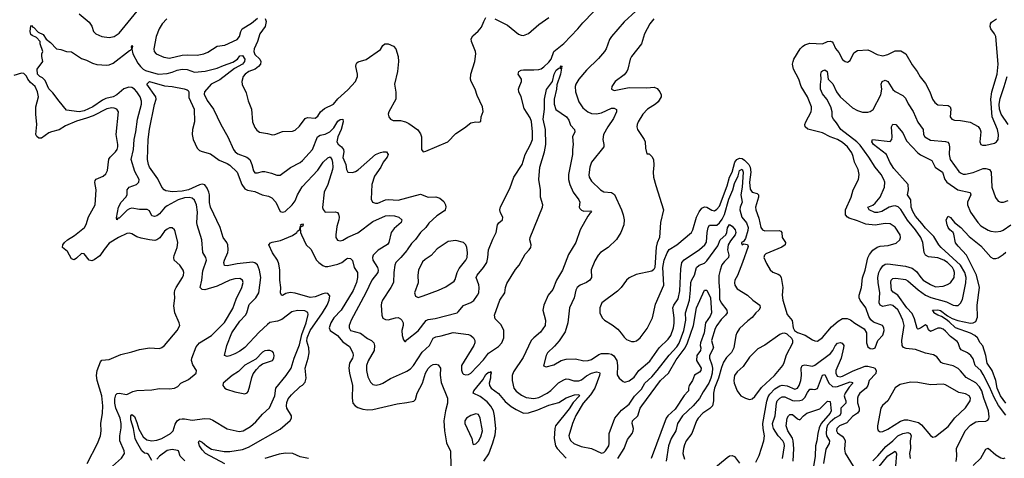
# Model space of a CAD drawing. Header units: inches. Extents: x 1245430 to 1420861, y 606325 to 671315.
# Tile 259 of 319: x 1376917 to 1384758, y 653592 to 657083. Entities that reach past the tile are written whole.
import ezdxf

# ---------------------------------------------------------------- set-up
doc = ezdxf.new("R2010")
doc.units = ezdxf.units.IN
doc.header["$MEASUREMENT"] = 0
doc.layers.add('B3675', color=7, linetype='Continuous')
doc.layers.add('B3685', color=7, linetype='Continuous')

msp = doc.modelspace()

# ---------------------------------------------------------------- linework, layer by layer
at = {"layer": 'B3675', "color": 5}
for points, elevation in [([(1377390.2, 657130.2), (1377470, 657063.7), (1377490, 657030.5), (1377504.9, 656990), (1377523.7, 656970), (1377570, 656949.3), (1377630, 656940.2), (1377670, 656949.3), (1377710, 656975.3), (1377852.3, 657150)], 880), ([(1377656.2, 653530), (1377727.9, 653592), (1377750.9, 653630), (1377749.8, 653650), (1377714.6, 653730), (1377713.2, 653770), (1377724.6, 653835.4), (1377725.5, 653870), (1377716.9, 653910), (1377682.5, 653990), (1377675.1, 654030), (1377675.4, 654064.6), (1377683.1, 654096.9), (1377692.6, 654107.4), (1377710, 654110.2), (1377770, 654100.8), (1377817.3, 654122.7), (1377850, 654132.3), (1377970, 654136.9), (1378030, 654146.9), (1378110, 654145.2), (1378149.8, 654150.2), (1378176.1, 654163.9), (1378199.5, 654190), (1378261.6, 654218.4), (1378321.2, 654270), (1378326, 654290), (1378296.1, 654336.1), (1378284.3, 654370), (1378287.9, 654390), (1378321.2, 654478.8), (1378350, 654510.8), (1378445.5, 654570), (1378548.1, 654671.9), (1378614.6, 654785.4), (1378642, 654858), (1378687.2, 654950), (1378696, 654990), (1378691.9, 655010), (1378670, 655022.8), (1378630, 655021), (1378590, 655008.5), (1378490, 654962.9), (1378392, 654932), (1378370, 654934.3), (1378354.3, 654950), (1378368.6, 655010), (1378374.9, 655085.1), (1378404.5, 655170), (1378399.7, 655190), (1378375.3, 655230), (1378366.6, 655330), (1378330.7, 655450), (1378327.3, 655470), (1378333.4, 655550), (1378325.4, 655610), (1378310, 655647.1), (1378290, 655662), (1378266.5, 655666.5), (1378230, 655664.9), (1378178.6, 655650), (1378090, 655601.8), (1378070, 655585), (1378030, 655538), (1378010, 655523), (1377990, 655515.3), (1377970, 655521.3), (1377950, 655562.4), (1377932.9, 655572.9), (1377870, 655572.5), (1377810, 655583.2), (1377790, 655578.1), (1377773.1, 655566.9), (1377710, 655503.9), (1377698, 655502), (1377689.7, 655489.7), (1377686.5, 655506.5), (1377703.2, 655590), (1377725, 655630), (1377761.8, 655670), (1377773.6, 655690), (1377773.7, 655730), (1377787.8, 655750), (1377846.6, 655770), (1377866.6, 655790), (1377868.3, 655810), (1377834.1, 655874.1), (1377803.8, 655970), (1377824.4, 656050), (1377828.5, 656130), (1377842.3, 656190), (1377854.9, 656290), (1377886.5, 656410), (1377886.4, 656433.6), (1377875.2, 656470), (1377850, 656509.8), (1377830, 656530.6), (1377810, 656542.6), (1377786.1, 656546.1), (1377747.1, 656532.9), (1377690, 656483.8), (1377660.3, 656470), (1377604.1, 656455.9), (1377576.2, 656443.8), (1377498, 656390), (1377430, 656357.2), (1377390, 656349), (1377290, 656363.1), (1377230, 656434), (1377181.5, 656501.5), (1377150, 656532.4), (1377120, 656600), (1377099.5, 656619.5), (1377077, 656630), (1377059.3, 656650), (1377057.2, 656690), (1377102, 656750), (1377094, 656790), (1377094, 656810), (1377102, 656830), (1377079.6, 656890), (1377079.5, 656910), (1377050, 656942), (1377016.6, 656956.6), (1377006.2, 656966.2), (1377001, 656990), (1377006.3, 657033.7), (1377010, 657036), (1377022.3, 657022.3), (1377030, 657020.4), (1377065.1, 656985.1), (1377104.1, 656964.1), (1377127.5, 656927.5), (1377161.2, 656901.2), (1377210, 656850.6), (1377245.2, 656845.2), (1377290, 656830.8), (1377330, 656827.3), (1377410, 656774.4), (1377450, 656761.6), (1377497.1, 656737.1), (1377530, 656725.7), (1377610, 656720.7), (1377630, 656723.5), (1377662, 656738), (1377790, 656838.8), (1377799.3, 656840.7), (1377809.1, 656850.9), (1377806.3, 656866.3), (1377810, 656878), (1377814.8, 656870), (1377810.4, 656849.6), (1377817.6, 656810), (1377857.5, 656737.5), (1377877.8, 656710), (1377900.2, 656690), (1377919.8, 656679.8), (1378020.7, 656650), (1378090, 656654.1), (1378130, 656664.5), (1378170, 656681.6), (1378210, 656689.7), (1378250, 656686.1), (1378310, 656666.2), (1378392.9, 656672.9), (1378490, 656697.4), (1378540.3, 656719.7), (1378615.3, 656744.7), (1378651.4, 656768.6), (1378670, 656794.8), (1378690, 656798.2), (1378709.5, 656770), (1378707.9, 656750), (1378691.7, 656730), (1378626.7, 656693.3), (1378510, 656605.1), (1378441.7, 656570), (1378389.1, 656510), (1378386, 656490), (1378410, 656440.7), (1378460.3, 656370), (1378517.4, 656250), (1378574.9, 656150), (1378619, 656050), (1378631.8, 656031.8), (1378654.2, 656014.2), (1378726, 655990), (1378749, 655969), (1378766.7, 655930), (1378779, 655879), (1378790, 655864.9), (1378810, 655864), (1378850, 655873.8), (1378870, 655874), (1378921.3, 655861.3), (1378964.4, 655844.4), (1378990, 655846.7), (1379072.5, 655907.5), (1379150, 655946.7), (1379170, 655961.5), (1379247.8, 656050), (1379289.5, 656150.5), (1379310, 656163), (1379350, 656170.7), (1379385.4, 656190), (1379417.6, 656222.4), (1379450, 656275), (1379470, 656289.1), (1379490.2, 656290.2), (1379493.9, 656270), (1379476.2, 656210), (1379449.2, 656150), (1379442.6, 656110), (1379451.9, 656091.9), (1379478.8, 656070), (1379494.7, 656050), (1379496.9, 656030), (1379490, 655986.8), (1379513.1, 655930), (1379519.5, 655890), (1379528.9, 655868.9), (1379566.9, 655866.9), (1379590, 655875.2), (1379611.6, 655888.4), (1379751.6, 656010), (1379790, 656027.2), (1379812.1, 656032.1), (1379838, 656030), (1379850.7, 656010), (1379844, 655990), (1379811.5, 655948.5), (1379794, 655910), (1379743.6, 655836.4), (1379721.8, 655770), (1379714.9, 655654.9), (1379726.7, 655630), (1379750, 655621.5), (1379770, 655623.6), (1379830, 655649.3), (1379850, 655653), (1379930, 655647.8), (1380000, 655665.8)], 860), ([(1378088.6, 657090), (1378052.1, 657050), (1378028.4, 657010), (1378004, 656950), (1377983.9, 656850), (1377986.9, 656830), (1378003.1, 656810), (1378064.4, 656784.4), (1378110, 656777.4), (1378210, 656801.6), (1378250, 656803.9), (1378330, 656799.5), (1378384.5, 656810), (1378416.2, 656823.8), (1378490, 656871.4), (1378550, 656880.2), (1378650, 656926.7), (1378668.3, 656950), (1378678.4, 656990), (1378689.7, 657010), (1378763.4, 657056.6), (1378810, 657096.1)], 880), ([(1378872.8, 657092.8), (1378879.3, 657070), (1378871.8, 657030), (1378828.3, 656970), (1378810.6, 656910), (1378785.4, 656850), (1378782.2, 656830), (1378790, 656806), (1378828.9, 656770), (1378836.5, 656750), (1378833.4, 656730), (1378819.1, 656710), (1378791.4, 656690), (1378741.1, 656670), (1378712.8, 656650), (1378697.8, 656630), (1378686.5, 656590), (1378688.3, 656568.3), (1378719.6, 656499.7), (1378736.6, 656436.6), (1378762.4, 656370), (1378770.3, 656270), (1378790, 656224), (1378804.4, 656204.4), (1378827.8, 656187.8), (1378890, 656178.4), (1378930, 656166), (1378950, 656168.7), (1379010, 656192.8), (1379090, 656195.3), (1379110, 656202.8), (1379144.3, 656235.7), (1379190, 656295.3), (1379210, 656304.7), (1379270, 656300.3), (1379290, 656314), (1379313.7, 656350), (1379343, 656377), (1379415.4, 656410), (1379450, 656453.4), (1379530, 656525.2), (1379590.6, 656590), (1379606.3, 656630), (1379607.3, 656650), (1379594.2, 656710), (1379595.8, 656730), (1379601.4, 656738.6), (1379613.1, 656746.9), (1379674.8, 656765.2), (1379790, 656846.7), (1379810, 656877.3), (1379825.2, 656890), (1379850, 656890.3), (1379892.6, 656872.6), (1379912.3, 656852.3), (1379930.2, 656790), (1379934.7, 656750), (1379926.7, 656670), (1379902.4, 656570), (1379912.6, 656507.4), (1379911.5, 656450), (1379857.3, 656350), (1379850.7, 656330), (1379856.3, 656310), (1379870, 656290.8), (1379890, 656281.6), (1379950, 656280.4), (1379990, 656270.4), (1380000, 656265.5)], 880), ([(1377452.9, 653550), (1377537.7, 653710), (1377560.6, 653770), (1377565.9, 653810), (1377563.7, 653870), (1377577.2, 653950), (1377578.1, 654010), (1377570.4, 654090), (1377534.9, 654210), (1377529.1, 654250), (1377534.6, 654290), (1377560.4, 654359.6), (1377570, 654372.4), (1377630, 654377), (1377722.2, 654417.8), (1377810, 654438), (1377870, 654458.4), (1377950, 654470.4), (1378030, 654466), (1378050, 654473.4), (1378070, 654490.4), (1378171.9, 654608.1), (1378192.3, 654650), (1378187.6, 654670), (1378151.2, 654750), (1378144.9, 654804.9), (1378152.4, 654867.6), (1378150.7, 654910), (1378152.5, 654930), (1378162.5, 654950), (1378214.4, 655030), (1378222.4, 655050), (1378223.5, 655070), (1378217.7, 655090), (1378192.4, 655130), (1378147.8, 655170), (1378143.5, 655190), (1378146.3, 655206.3), (1378172.2, 655270), (1378175.1, 655310), (1378155.8, 655395.8), (1378149.4, 655410), (1378130, 655427), (1378110, 655426), (1378090, 655416.3), (1378070, 655399.6), (1378033.4, 655346.6), (1378010.2, 655329.8), (1377993.6, 655326.4), (1377950, 655329.8), (1377883.9, 655343.9), (1377850, 655355.1), (1377810, 655378.7), (1377790, 655383.5), (1377770, 655381), (1377703.8, 655350), (1377630, 655303), (1377590, 655255.1), (1377556.1, 655203.9), (1377510, 655172), (1377490, 655164.4), (1377470, 655169.7), (1377430, 655218.4), (1377410, 655222.4), (1377370, 655183.5), (1377350, 655171.3), (1377330, 655179.6), (1377298.8, 655238.8), (1377258.4, 655270), (1377259.7, 655290), (1377274.3, 655310), (1377297.4, 655330), (1377353.6, 655366.4), (1377434, 655430), (1377447.2, 655452.8), (1377465.8, 655514.2), (1377516.9, 655610), (1377525.8, 655730), (1377514, 655786), (1377518, 655802), (1377527.1, 655812.8), (1377581.5, 655838.5), (1377603.7, 655856.3), (1377616.5, 655883.5), (1377627.3, 655972.7), (1377638, 655990), (1377679.4, 656030), (1377692.8, 656050), (1377698.7, 656070), (1377699.1, 656090), (1377684.3, 656170), (1377704.4, 656350), (1377691.6, 656370), (1377670, 656378.4), (1377650, 656381), (1377610, 656374.6), (1377501.5, 656318.5), (1377450, 656297.9), (1377370, 656275.8), (1377282, 656238), (1377230, 656207.2), (1377170, 656191.1), (1377150, 656182.2), (1377090, 656141.1), (1377070, 656138.7), (1377053.1, 656153.1), (1377045.1, 656170), (1377054.5, 656250), (1377045.8, 656330), (1377046, 656390), (1377066.8, 656470), (1377059.5, 656510), (1377040.9, 656550), (1377003.3, 656583.3), (1376981.6, 656610), (1376970, 656634), (1376950, 656655.4), (1376930, 656656.1), (1376870, 656638.5)], 880), ([(1377970, 653575.1), (1377941.3, 653621.3), (1377930, 653630.5), (1377910, 653633), (1377890, 653650.7), (1377846.3, 653726.3), (1377837.6, 653750), (1377824.1, 653830), (1377803.1, 653896.9), (1377802.2, 653930), (1377810, 653940.3), (1377830, 653923.6), (1377850, 653877), (1377864.4, 653824.4), (1377901.4, 653761.4), (1377930, 653739.6), (1377970, 653730.1), (1378010, 653736.3), (1378049.8, 653750), (1378118.8, 653790), (1378138.9, 653810), (1378155.7, 653864.3), (1378169.8, 653890.2), (1378190, 653902.6), (1378210, 653906.9), (1378230, 653907.2), (1378290, 653895.4), (1378390, 653908), (1378430, 653905.8), (1378456, 653896), (1378570, 653827.6), (1378665.1, 653805.1), (1378696.9, 653810), (1378755.2, 653844.8), (1378796.9, 653883.1), (1378850, 653942.4), (1378906.9, 653993.1), (1378948.7, 654090), (1378956, 654150), (1379037.7, 654250), (1379078.1, 654310), (1379103.8, 654390), (1379145.5, 654494.5), (1379162.4, 654577.6), (1379197.3, 654670), (1379215.1, 654735.1), (1379212.6, 654752.6), (1379186.5, 654766.5), (1379130, 654769.2), (1379083.3, 654756.7), (1379003.6, 654696.4), (1378970, 654684), (1378910, 654671.7), (1378890, 654657.9), (1378823, 654597), (1378710, 654473.8), (1378670, 654445.3), (1378630, 654422.4), (1378590, 654406.6), (1378570, 654402.9), (1378549, 654410), (1378567.6, 654490), (1378605.4, 654590), (1378670, 654682.9), (1378714.4, 654730), (1378725, 654750), (1378745.2, 654814.8), (1378797, 654870), (1378820.2, 654910), (1378836.8, 655030), (1378827.7, 655090), (1378810, 655130.9), (1378790, 655147.3), (1378771.8, 655151.8), (1378650, 655140.9), (1378570, 655124.5), (1378547.4, 655127.4), (1378543.5, 655150), (1378548.3, 655168.3), (1378575, 655230), (1378577.8, 655250), (1378573.5, 655290), (1378566, 655310), (1378536.2, 655350), (1378512.5, 655430), (1378436.1, 655590), (1378428.5, 655628.5), (1378427.7, 655690), (1378423.1, 655710), (1378410, 655740.9), (1378390, 655769.8), (1378370, 655774.1), (1378350, 655768.9), (1378260.7, 655730), (1378210, 655718.7), (1378132.9, 655712.9), (1378081.6, 655721.6), (1378066.6, 655730), (1378050, 655749.3), (1378017.5, 655817.5), (1377951.3, 655910), (1377941.9, 655930), (1377935.4, 655970), (1377939.9, 656130), (1377950, 656212.7), (1377990, 656407.3), (1378004, 656450), (1378001.1, 656470), (1377930, 656570.5), (1377950, 656590.1), (1378070, 656555.5), (1378132, 656550), (1378227.2, 656532.8), (1378250, 656525.7), (1378258.2, 656518.2), (1378262.8, 656510), (1378264.7, 656464.7), (1378305.9, 656370), (1378307.7, 656270), (1378291.9, 656208.1), (1378289.4, 656170), (1378297.5, 656130), (1378330, 656060.8), (1378350, 656043), (1378370, 656034.2), (1378436.1, 656016.1), (1378505.1, 655965.1), (1378570, 655939.3), (1378590, 655925.3), (1378649.4, 655870), (1378685.3, 655770), (1378710, 655735.7), (1378730, 655725.2), (1378790, 655716), (1378847.8, 655690), (1378897.3, 655677.3), (1378924.2, 655664.2), (1378956.8, 655630), (1378990, 655557), (1379010, 655550.3), (1379030, 655557.4), (1379087.1, 655610), (1379110, 655642.4), (1379129.8, 655690), (1379166.8, 655753.2), (1379290, 655885), (1379332.9, 655950), (1379370, 655983.8), (1379390, 655991.8), (1379402.1, 655970), (1379407.2, 655947.2), (1379411.5, 655910), (1379408.8, 655890), (1379370.1, 655769.9), (1379341, 655710), (1379328.8, 655588.8), (1379332.5, 655572.5), (1379350, 655550.4), (1379430, 655553.4), (1379447.7, 655547.7), (1379455.8, 655535.8), (1379460.3, 655510), (1379458.3, 655490), (1379442.7, 655437.3), (1379433.5, 655370), (1379433.8, 655350), (1379447, 655327), (1379470, 655323.2), (1379490, 655327.3), (1379530, 655351.1), (1379610, 655385.4), (1379730, 655476.6), (1379830, 655520.8), (1379865.4, 655525.4), (1379901.4, 655521.4), (1379936.3, 655510), (1379959.3, 655490), (1379954.6, 655470), (1379899.6, 655420.4), (1379875.8, 655390), (1379856.9, 655310), (1379845.4, 655294.6), (1379770.5, 655249.5), (1379731.8, 655210), (1379725.9, 655190), (1379729.4, 655170), (1379767.5, 655110), (1379772.7, 655090), (1379767.9, 655070), (1379720.2, 655010), (1379673.6, 654910), (1379555.4, 654690), (1379541.1, 654650), (1379539.6, 654630), (1379550.2, 654610.2), (1379630, 654588), (1379686.2, 654546.2), (1379718, 654530), (1379736.5, 654510), (1379741.5, 654490), (1379739.1, 654450), (1379691.2, 654368.8), (1379679.8, 654330), (1379678.5, 654290), (1379690, 654239.1), (1379710, 654198.4), (1379730, 654179.5), (1379754.4, 654174.4), (1379790, 654181.2), (1379810, 654190.2), (1379870, 654226.7), (1379990, 654280.1), (1380000, 654286.2)], 840), ([(1378550, 653548.3), (1378396.4, 653630), (1378370, 653658.5), (1378350, 653689.7), (1378340.8, 653719.2), (1378346, 653730), (1378349.8, 653730.2), (1378370, 653720.3), (1378407.2, 653687.2), (1378444.7, 653664.7), (1378545, 653645), (1378590, 653644.7), (1378690, 653660.5), (1378739.9, 653680.1), (1378990, 653823.5), (1379070, 653893.7), (1379082.5, 653910), (1379081.9, 653930), (1379045.4, 653990), (1379041, 654010), (1379043.6, 654036.4), (1379055.8, 654064.2), (1379082.3, 654097.7), (1379150, 654162.2), (1379170, 654175), (1379190, 654198), (1379197.5, 654230), (1379191.3, 654310), (1379214.2, 654390), (1379220.8, 654430), (1379219.3, 654470), (1379204.2, 654524.2), (1379205, 654550), (1379230.7, 654610), (1379329.3, 654750), (1379365.9, 654810), (1379382.1, 654850), (1379385.9, 654885.9), (1379370, 654904.7), (1379350, 654905.6), (1379330, 654902.2), (1379270, 654878.3), (1379230, 654872.6), (1379110, 654907.2), (1379070, 654912.5), (1379037.3, 654902.7), (1379010, 654887), (1379002, 654890), (1378994.5, 654910), (1378996.9, 654950), (1378987.7, 655010), (1378989.1, 655090), (1378979.9, 655139.9), (1378969, 655170), (1378930, 655227.1), (1378901.7, 655290), (1378914.2, 655305.8), (1378927.7, 655312.3), (1378993.6, 655326.4), (1379090, 655365.3), (1379124.5, 655390), (1379130, 655401), (1379146.6, 655413.4), (1379150, 655434), (1379156.4, 655443.6), (1379153.2, 655450), (1379170, 655459.3), (1379174.4, 655450), (1379170, 655436), (1379162, 655438), (1379151, 655429), (1379152.4, 655390), (1379160.3, 655370), (1379199.5, 655290), (1379236.1, 655256.1), (1379281.8, 655170), (1379298.5, 655150), (1379330, 655126.2), (1379350, 655118.6), (1379370, 655118.4), (1379450, 655135.9), (1379481.1, 655150), (1379520, 655180), (1379530, 655184.5), (1379550, 655183.2), (1379567.2, 655167.2), (1379581.6, 655110), (1379607.8, 655070), (1379607.5, 655030), (1379599.2, 654990), (1379573, 654927), (1379477.1, 654770), (1379418.1, 654710), (1379395.5, 654670), (1379382.3, 654630), (1379388.5, 654608.5), (1379446.9, 654570), (1379490, 654520.1), (1379542.5, 654482.5), (1379568.8, 654430), (1379573.2, 654410), (1379567.1, 654390), (1379542.6, 654350), (1379536.8, 654310), (1379542, 654270), (1379566.3, 654170), (1379563.8, 654070), (1379570.2, 654030), (1379588.3, 654008.3), (1379610, 653996.5), (1379650, 653983.2), (1379690, 653976.3), (1379730, 653980.6), (1379924.2, 654024.2), (1380000, 654036.6)], 820), ([(1380000, 655246.9), (1379953.4, 655190), (1379913.2, 655150), (1379905.1, 655130), (1379897.1, 655070), (1379893.8, 654990), (1379873.8, 654950), (1379806.7, 654850), (1379798.8, 654830), (1379795.5, 654810), (1379801.3, 654730), (1379810, 654706), (1379830, 654695.5), (1379850, 654694.7), (1379910, 654711), (1379930, 654712), (1379950, 654702.6), (1379960.9, 654690), (1379970.2, 654670), (1379971.5, 654650), (1379960.8, 654610), (1379962.3, 654570), (1379973.7, 654533.7), (1379982.8, 654522.8), (1379990, 654521), (1380000, 654533.6)], 860), ([(1378232.5, 653572.5), (1378195.6, 653610), (1378181.6, 653650), (1378174.6, 653654.6), (1378130, 653660.6), (1378090, 653654.2), (1378031, 653610), (1378010, 653583.7)], 840), ([(1379217.2, 653590), (1379150, 653602.4), (1379090.8, 653630.8), (1379032.6, 653632.6), (1378983.7, 653623.7), (1378870, 653590.6)], 820)]:
    msp.add_lwpolyline(points, dxfattribs=dict(at, elevation=elevation))
at = {"layer": 'B3675', "color": 5, "elevation": 860}
msp.add_lwpolyline([(1378890, 654449.5), (1378870, 654447.3), (1378850, 654436.9), (1378798.3, 654381.7), (1378710, 654332.5), (1378658.3, 654281.7), (1378608.9, 654250), (1378538, 654190), (1378533.4, 654170), (1378550.7, 654150), (1378563.2, 654143.2), (1378630, 654119.6), (1378710, 654104.9), (1378727.6, 654112.4), (1378735.2, 654124.8), (1378750.6, 654169.4), (1378764.9, 654235.1), (1378777.1, 654262.8), (1378802.3, 654297.7), (1378830, 654328.7), (1378850, 654343.7), (1378930, 654371), (1378940.9, 654390), (1378943.7, 654410), (1378939.3, 654430), (1378930, 654441.2), (1378910, 654449.3)], close=True, dxfattribs=at)
at = {"layer": 'B3685', "color": 5}
for points, elevation in [([(1380000, 654533.6), (1380002.8, 654537.2), (1380090, 654605.8), (1380152.6, 654687.4), (1380170, 654696.9), (1380225.5, 654705.5), (1380399.5, 654750), (1380410, 654756.5), (1380451.3, 654808.7), (1380510, 654832.8), (1380532.3, 654847.7), (1380563.4, 654890), (1380572, 654910), (1380576.7, 654950), (1380573.3, 654973.2), (1380551.7, 655030), (1380558.8, 655050), (1380609.9, 655110.1), (1380635.8, 655150), (1380645, 655190), (1380650, 655250.8), (1380683.7, 655336.3), (1380711.3, 655390), (1380722, 655450), (1380733.2, 655466.8), (1380762, 655490), (1380765.1, 655510), (1380746, 655546), (1380740.4, 655570), (1380745.5, 655594.5), (1380820, 655740), (1380851.9, 655830), (1380917.8, 655930), (1380941.4, 656010), (1380985, 656090), (1380999.6, 656130), (1381001.6, 656190), (1380993.3, 656273.2), (1380981.3, 656301.3), (1380935.2, 656375.2), (1380911.7, 656470), (1380892.2, 656510), (1380889.7, 656530), (1380893.9, 656546.1), (1380913.7, 656590), (1380912.4, 656610), (1380886, 656650), (1380891.5, 656670), (1380910, 656681.3), (1380930, 656684.5), (1381010, 656682.7), (1381050, 656686.5), (1381070, 656692.3), (1381090, 656706.9), (1381130, 656744.3), (1381149, 656770), (1381169.8, 656830.2), (1381250, 656893.9), (1381361.9, 657010), (1381402, 657058), (1381569.3, 657230)], 860), ([(1380000, 656265.5), (1380017.1, 656257.1), (1380087.2, 656207.2), (1380110, 656174.8), (1380116.5, 656150), (1380116.3, 656050), (1380130, 656030.8), (1380150, 656036.3), (1380326, 656110), (1380390, 656178.4), (1380458.2, 656221.8), (1380510, 656263), (1380550.7, 656270.7), (1380572.9, 656267.1), (1380590, 656274), (1380592.7, 656310), (1380606.6, 656353.4), (1380602.9, 656390), (1380560, 656480.1), (1380544.7, 656530), (1380513, 656590), (1380507.7, 656610), (1380509.8, 656650), (1380541.1, 656750), (1380549.7, 656810), (1380547.1, 656830), (1380514.3, 656910), (1380511.5, 656930), (1380525.5, 656954.5), (1380568.7, 656991.3), (1380595.3, 657024.7), (1380611.8, 657070), (1380630, 657100.7)], 880), ([(1380700.7, 657090), (1380800.7, 657040.7), (1380890, 656968.2), (1380910, 656959.3), (1380930, 656957.6), (1380970, 656972.2), (1381050, 657046), (1381130, 657099.5)], 880), ([(1381822.6, 657150), (1381730, 657066.6), (1381629.2, 656950), (1381614.9, 656925.1), (1381588.6, 656851.4), (1381573.8, 656830), (1381526.1, 656773.9), (1381430, 656682.4), (1381370.3, 656610), (1381344.9, 656570), (1381341.3, 656550), (1381344.2, 656510), (1381368.9, 656430), (1381400.4, 656380.4), (1381440.4, 656350), (1381470, 656336.9), (1381510, 656334.5), (1381550, 656342.1), (1381630, 656377.7), (1381650, 656378.5), (1381668.6, 656368.6), (1381670.4, 656350), (1381644.5, 656295.5), (1381600.6, 656230), (1381567.2, 656170), (1381559.6, 656130), (1381568.4, 656090), (1381568, 656070), (1381471.1, 655950), (1381458.4, 655910), (1381449.1, 655849.1), (1381452, 655830), (1381470, 655798), (1381542.4, 655730), (1381570, 655712), (1381630, 655706.3), (1381652.5, 655692.5), (1381709.1, 655570), (1381723.2, 655530), (1381730.3, 655489.7), (1381728.9, 655451.1), (1381705.3, 655390), (1381670, 655334), (1381603, 655270), (1381543, 655230), (1381524.4, 655210), (1381495.8, 655164.2), (1381467.9, 655092.1), (1381470.2, 655030), (1381457.3, 655010), (1381430, 654991.6), (1381381.1, 654970), (1381356, 654950), (1381346.5, 654930), (1381331.3, 654870), (1381296.5, 654790), (1381280.8, 654670), (1381260.4, 654599.6), (1381214.3, 654525.7), (1381176.9, 654483.1), (1381119.3, 654430), (1381108.7, 654410), (1381088, 654328), (1381110, 654319.1), (1381170, 654335.6), (1381230, 654370.3), (1381270, 654381.8), (1381342.4, 654382.4), (1381410, 654368.3), (1381444, 654370), (1381470, 654379.2), (1381530, 654418.2), (1381550, 654426), (1381605.7, 654425.7), (1381630, 654419.4), (1381647.5, 654407.5), (1381672, 654370), (1381678.9, 654330), (1381675.6, 654255.6), (1381690.3, 654230.3), (1381722.3, 654202.3), (1381737.1, 654197.1), (1381770, 654207.2), (1381810, 654238.8), (1381848.2, 654291.8), (1381935.7, 654364.3), (1382008.3, 654471.7), (1382080.7, 654539.3), (1382101.7, 654570), (1382123.6, 654630), (1382128, 654668), (1382128.2, 654710), (1382119.6, 654790), (1382126.9, 654810), (1382159.8, 654860.2), (1382175, 654925), (1382180.8, 655099.2), (1382190.4, 655149.6), (1382209.6, 655170.4), (1382330, 655254.1), (1382374.1, 655290), (1382387.3, 655312.7), (1382392.1, 655390), (1382399.9, 655430), (1382410, 655446.4), (1382470, 655448.1), (1382490, 655467.2), (1382510, 655495.7), (1382530, 655532.3), (1382564.8, 655655.2), (1382595.2, 655730), (1382610, 655779.8), (1382638.9, 655841.1), (1382650, 655882.6), (1382670, 655893.4), (1382678.1, 655870), (1382670.6, 655750), (1382659.9, 655690), (1382671.4, 655630), (1382654.5, 655590), (1382651, 655570), (1382667.9, 655510), (1382705.3, 655465.3), (1382717.6, 655430), (1382715.3, 655404.7), (1382697.5, 655342.5), (1382682, 655318), (1382666.4, 655310), (1382664, 655304), (1382671.6, 655291.6), (1382682, 655298), (1382713.4, 655293.4), (1382718.2, 655278.2), (1382673.4, 655150), (1382632.5, 655047.5), (1382613, 655010), (1382608.1, 654988.1), (1382611.3, 654970), (1382630, 654939.6), (1382712, 654890), (1382755.6, 654850), (1382810, 654810.2), (1382814.2, 654790), (1382802, 654770), (1382779.6, 654750), (1382750, 654712.4), (1382714.3, 654685.7), (1382650, 654624.4), (1382628.3, 654591.7), (1382620.7, 654570), (1382604.8, 654470), (1382585.1, 654434.9), (1382545.4, 654394.6), (1382522.2, 654357.8), (1382505.2, 654314.8), (1382481.5, 654230), (1382450.1, 654150), (1382442.2, 654110), (1382443.4, 654050), (1382433.6, 654010), (1382412, 653988), (1382358.4, 653950), (1382320.6, 653910), (1382307.8, 653890), (1382268.7, 653790), (1382225.6, 653730), (1382210, 653698.9), (1382202.2, 653670), (1382199.2, 653630), (1382210, 653584.9)], 860), ([(1381967, 657090), (1381936.1, 657050), (1381893.1, 656970), (1381867.6, 656890), (1381788.9, 656790), (1381778.9, 656770), (1381760.9, 656690), (1381751.7, 656670), (1381730, 656644.7), (1381658, 656590), (1381633.7, 656550), (1381630.6, 656530), (1381650, 656519.5), (1381770, 656542.8), (1381910, 656540.9), (1381970, 656546.7), (1381994.6, 656534.6), (1382014.9, 656510), (1382025.7, 656485.7), (1382024.7, 656470), (1382002.4, 656430), (1381980.3, 656410), (1381917.4, 656370), (1381879.6, 656330), (1381843.1, 656270), (1381834.4, 656250), (1381832.7, 656230), (1381838, 656210), (1381890.5, 656130), (1381897.1, 656110), (1381899.6, 656059.6), (1381910, 656014), (1381930, 656014), (1381950, 655994), (1381964.7, 655970), (1381966, 655926), (1381960.5, 655870), (1381965.5, 655830), (1381982.4, 655762.4), (1382043.1, 655570), (1382019, 655470), (1382011.3, 655350), (1381993.9, 655306.1), (1381986.6, 655273.4), (1381973.8, 655110), (1381965.7, 655094.3), (1381950, 655080.9), (1381825.1, 655054.9), (1381770, 655027.3), (1381749.2, 655010.8), (1381707.7, 654952.3), (1381677.6, 654922.4), (1381554, 654830), (1381536, 654790), (1381537.4, 654750), (1381554.4, 654710), (1381574.9, 654690), (1381634, 654654), (1381679, 654619), (1381708, 654588), (1381730, 654554.9), (1381750, 654536.4), (1381790, 654520.3), (1381810, 654520.3), (1381830, 654527), (1381858.7, 654550), (1381915.2, 654624.8), (1381956.9, 654710), (1381981.3, 654818.7), (1382046.2, 654970), (1382038.1, 655110), (1382049.9, 655170.1), (1382071.9, 655228.1), (1382090, 655252.9), (1382149.7, 655290), (1382267.2, 655390), (1382278.4, 655410), (1382306.3, 655510), (1382327, 655553), (1382350, 655582.7), (1382370, 655592.3), (1382390, 655590.1), (1382430, 655566.8), (1382450, 655562.7), (1382470, 655574), (1382490, 655599.2), (1382550, 655760.7), (1382569.9, 655830.1), (1382591.3, 655870), (1382612.3, 655947.7), (1382628.5, 655971.5), (1382650, 655981.4), (1382670, 655979.1), (1382690, 655965.5), (1382723.9, 655930), (1382734.5, 655910), (1382738.6, 655870), (1382728, 655790), (1382734.1, 655734), (1382750, 655710.2), (1382790, 655699.8), (1382799.4, 655690), (1382799.6, 655670), (1382777.5, 655590), (1382779.8, 655570), (1382803.6, 655503.6), (1382819.4, 655430), (1382831.3, 655411.3), (1382850, 655402.6), (1382964.5, 655404.5), (1382978.9, 655398.9), (1382987, 655390), (1382988.5, 655348.5), (1383016.5, 655310), (1383012.9, 655290), (1382987.4, 655272.6), (1382859.8, 655220.2), (1382847.2, 655210), (1382843.5, 655190), (1382862.9, 655142.9), (1382892.3, 655092.3), (1382914.2, 655074.2), (1382957.6, 655057.6), (1382970, 655048.7), (1382981.2, 655030), (1382994.2, 654950), (1382989.1, 654890), (1382993.1, 654850), (1383030, 654736), (1383067.9, 654687.9), (1383075.3, 654630), (1383088, 654608), (1383110, 654591.8), (1383172.1, 654572.1), (1383230, 654534.6), (1383250, 654526.3), (1383270, 654524.9), (1383310, 654554.3), (1383382.7, 654637.3), (1383435.8, 654684.2), (1383470, 654704), (1383505.7, 654705.7), (1383532.9, 654692.9), (1383566.7, 654666.7), (1383641.8, 654621.8), (1383660.3, 654590), (1383660.5, 654510), (1383670, 654478), (1383690, 654464.9), (1383710, 654464), (1383729.3, 654470.7), (1383751.6, 654528.4), (1383790, 654571), (1383800.5, 654610), (1383799.7, 654630), (1383789.2, 654650), (1383715.9, 654675.9), (1383694.9, 654694.9), (1383680.2, 654720.2), (1383654.2, 654790), (1383609.3, 654849.3), (1383602.1, 654870), (1383602.5, 654890), (1383619.5, 654950), (1383627.6, 655027.6), (1383649.9, 655090.1), (1383672.2, 655187.8), (1383685.2, 655214.8), (1383710, 655247.8), (1383746.5, 655273.5), (1383770, 655281.6), (1383833.8, 655286.2), (1383896.5, 655303.5), (1383926, 655330), (1383931.1, 655350), (1383928.5, 655370), (1383890, 655430.9), (1383850, 655456.8), (1383810, 655460.8), (1383730, 655448.8), (1383655.4, 655455.4), (1383590, 655483.1), (1383522.1, 655502.1), (1383508.3, 655510), (1383492.9, 655530), (1383494.6, 655570), (1383539.2, 655670), (1383554.7, 655730), (1383597.4, 655810), (1383601.5, 655850), (1383593, 655890), (1383566.3, 655950), (1383555.3, 655995.3), (1383543.3, 656023.3), (1383508.3, 656070), (1383470, 656106.1), (1383430, 656130.4), (1383371.6, 656151.6), (1383310, 656182.5), (1383192.7, 656212.7), (1383171, 656230), (1383169.8, 656250), (1383177.5, 656270), (1383219.1, 656350), (1383223.4, 656370), (1383221.5, 656390), (1383189.8, 656470), (1383141, 656550), (1383120.7, 656610), (1383078.4, 656690), (1383071.6, 656730), (1383075.3, 656750), (1383083.1, 656770), (1383132.1, 656850), (1383149.8, 656870), (1383170, 656882.9), (1383210, 656896.8), (1383310, 656891.2), (1383350, 656909.4), (1383370, 656912.7), (1383386.4, 656906.4), (1383396.2, 656896.2), (1383412.8, 656852.8), (1383440.7, 656820.7), (1383470, 656767), (1383490, 656750.4), (1383510, 656744.9), (1383530, 656757.3), (1383560.6, 656819.4), (1383590, 656838), (1383670, 656843.1), (1383690, 656836.4), (1383745.3, 656805.3), (1383790, 656796.1), (1383830, 656806.5), (1383890, 656835.6), (1383934.9, 656834.9), (1383972.7, 656810), (1384024.1, 656724.1), (1384064.9, 656670), (1384087.1, 656627.1), (1384130, 656576.4), (1384165.5, 656510), (1384186.3, 656450), (1384204.3, 656424.3), (1384230, 656404.2), (1384310, 656400.4), (1384327.3, 656390), (1384331.8, 656370), (1384327.4, 656310), (1384339.1, 656290), (1384362.6, 656282.6), (1384410, 656280.7), (1384487.5, 656267.5), (1384550, 656232.7), (1384566.7, 656210), (1384571.8, 656190), (1384564.4, 656110), (1384570.8, 656090), (1384583.8, 656083.8), (1384610, 656083.9), (1384678.9, 656101.1), (1384695.1, 656110), (1384708.2, 656130), (1384712.7, 656170), (1384703.1, 656210), (1384660.6, 656310), (1384651, 656450), (1384659.1, 656510), (1384701.7, 656650), (1384709.9, 656730), (1384690.4, 656950), (1384681.1, 656970), (1384651.1, 657010), (1384645.2, 657030), (1384647.5, 657050), (1384656.8, 657063.2), (1384695.2, 657090)], 880), ([(1380000, 654286.2), (1380030, 654304.4), (1380052.8, 654330), (1380122.8, 654437.2), (1380179.4, 654490), (1380210, 654548.9), (1380230, 654557.8), (1380274.3, 654565.7), (1380370, 654594.3), (1380490, 654578), (1380510, 654569.2), (1380530.8, 654550.7), (1380541.3, 654530), (1380540.8, 654510), (1380534.1, 654490), (1380435.8, 654330), (1380434.6, 654294.6), (1380442.4, 654270), (1380450, 654262.4), (1380470, 654256.5), (1380490, 654258.5), (1380510, 654268.1), (1380610, 654375.3), (1380651.5, 654428.5), (1380730, 654482.5), (1380756.2, 654510), (1380773, 654550), (1380773.5, 654610), (1380750, 654655.1), (1380702.7, 654702.7), (1380698.3, 654730), (1380740.2, 654850), (1380779.2, 654910), (1380785.6, 654950), (1380797.1, 654983), (1380866.4, 655093.6), (1380894, 655130), (1380943.5, 655216.5), (1380975, 655250), (1380986.6, 655270), (1380989.8, 655290), (1380980.3, 655330), (1380982.4, 655350), (1381080.5, 655590), (1381082.2, 655610), (1381064.1, 655670), (1381065.2, 655730), (1381051, 655810), (1381059.9, 655910), (1381097.3, 656030), (1381108.2, 656090), (1381105.3, 656210), (1381084.9, 656290), (1381096.5, 656370), (1381096, 656450), (1381113.2, 656526.8), (1381161, 656590), (1381173.7, 656650), (1381190, 656682.4), (1381210, 656697.1), (1381219.1, 656699.1), (1381226, 656694), (1381222, 656702), (1381230, 656714.8), (1381233.7, 656713.7), (1381223.1, 656650), (1381195.5, 656564.5), (1381192.9, 656530), (1381174.5, 656450), (1381174.4, 656410), (1381186.9, 656366.9), (1381271.1, 656310), (1381290, 656284.4), (1381304.5, 656244.5), (1381335.6, 656210), (1381336.9, 656190), (1381319.6, 656150), (1381324.4, 656090), (1381318, 656050), (1381319.7, 656010), (1381287.9, 655850), (1381287.3, 655810), (1381298.9, 655770), (1381325.6, 655710), (1381371, 655650), (1381378.2, 655630), (1381371.6, 655590), (1381378.9, 655578.9), (1381390, 655566.7), (1381410, 655559.2), (1381461.4, 655561.4), (1381471.4, 655550), (1381458.6, 655541.4), (1381441.8, 655518.2), (1381381.3, 655410), (1381346.8, 655310), (1381287, 655213), (1381239, 655090), (1381192.1, 655010), (1381163.3, 654936.7), (1381125.9, 654890), (1381091.3, 654810), (1381082.6, 654770), (1381103.2, 654690), (1381101.5, 654650), (1381065.2, 654594.8), (1381010, 654551.9), (1380990, 654528.7), (1380927, 654393), (1380850, 654281.3), (1380839.8, 654250), (1380837.7, 654210), (1380850.9, 654150.9), (1380870, 654127.3), (1380913.7, 654093.7), (1380950, 654075.7), (1381010, 654067.5), (1381050, 654076.6), (1381117.4, 654110), (1381147.7, 654132.3), (1381207.5, 654192.5), (1381250, 654217.6), (1381270, 654223), (1381290, 654221.8), (1381330, 654209.4), (1381370, 654209.5), (1381390, 654217.5), (1381430, 654247.6), (1381470, 654269.6), (1381510, 654278.7), (1381534.4, 654274.4), (1381537.3, 654270), (1381534, 654250), (1381496.6, 654150), (1381461.9, 654098.1), (1381404.1, 654030), (1381346.4, 653933.6), (1381319.3, 653870), (1381291, 653770), (1381295.6, 653750), (1381306.9, 653730), (1381330, 653709.1), (1381387, 653687), (1381470.6, 653670.6), (1381550, 653632.4), (1381570, 653638.5), (1381582.2, 653650), (1381608.1, 653690), (1381612.2, 653710), (1381611.4, 653790), (1381656.2, 653910), (1381710, 653975.2), (1381770, 654022), (1381814.2, 654085.8), (1381870, 654141.1), (1381895.8, 654190), (1381950, 654238.9), (1381994.6, 654290), (1382087.8, 654412.2), (1382150, 654479.3), (1382170, 654508.3), (1382205.4, 654610), (1382222.6, 654690), (1382219.1, 654750), (1382250.7, 654850), (1382260.1, 654930), (1382260.7, 654990), (1382268.4, 655011.6), (1382292, 655050), (1382305.9, 655110), (1382328.9, 655130), (1382370, 655144.8), (1382390, 655162.3), (1382477.1, 655282.9), (1382495.4, 655330), (1382539.2, 655370), (1382547.6, 655390), (1382553.3, 655426.7), (1382570, 655452.9), (1382590, 655440.2), (1382614.3, 655410), (1382620.1, 655390), (1382615.1, 655370), (1382577.4, 655322.6), (1382558.8, 655290), (1382554.2, 655250), (1382564.8, 655210), (1382562.7, 655190), (1382530, 655159.1), (1382508.8, 655131.2), (1382494, 655090), (1382485.7, 655045.7), (1382483.6, 654990), (1382490.1, 654930), (1382490, 654859.1), (1382502.6, 654830), (1382549.3, 654770), (1382551.1, 654750), (1382538.8, 654730), (1382503.3, 654696.7), (1382470, 654649.8), (1382456.3, 654623.7), (1382425.1, 654530), (1382441.3, 654470), (1382409.5, 654410), (1382410.7, 654390), (1382430, 654334.9), (1382433.8, 654310), (1382431.8, 654270), (1382421.9, 654230), (1382404.9, 654190), (1382358.6, 654121.4), (1382331.8, 654068.2), (1382279.8, 654010), (1382194.4, 653930), (1382156.3, 653870), (1382141.6, 653810), (1382106, 653750), (1382083.9, 653690), (1382065.2, 653570)], 840), ([(1384373.5, 653566.5), (1384379.6, 653610), (1384377.1, 653670), (1384447.1, 653810), (1384490, 653854.5), (1384530, 653881.1), (1384550, 653885.8), (1384610, 653886.3), (1384626, 653894), (1384634, 653906), (1384637.3, 653922.7), (1384632.1, 653970), (1384593.8, 654070), (1384578.2, 654130), (1384561.1, 654161.1), (1384530, 654193.4), (1384454.2, 654234.2), (1384410, 654288.9), (1384390, 654306.3), (1384350, 654328.1), (1384270, 654347), (1384254.5, 654354.5), (1384220.3, 654400.3), (1384195.5, 654415.5), (1384130, 654429.8), (1384050, 654458.7), (1383975.4, 654464.6), (1383955, 654475), (1383944.4, 654490), (1383941.7, 654530), (1383961.8, 654650), (1383950.9, 654690), (1383924.3, 654750), (1383910, 654773.4), (1383870, 654808.1), (1383850, 654813.5), (1383790, 654799.9), (1383769.2, 654810), (1383762, 654830), (1383766.4, 654910), (1383753.1, 654990), (1383751.6, 655030), (1383759.3, 655070), (1383768.7, 655091.3), (1383790, 655124.5), (1383810, 655137.7), (1383830, 655140.1), (1383970, 655121.9), (1384025.5, 655105.5), (1384058.2, 655078.2), (1384092.9, 655030), (1384112.8, 655010), (1384170, 654973.9), (1384210, 654957.9), (1384270, 654960.8), (1384306.1, 654973.9), (1384330, 654989.2), (1384358.4, 655030), (1384362, 655070), (1384356.4, 655090), (1384344.3, 655110), (1384306.6, 655150), (1384277.2, 655170), (1384230, 655187.6), (1384155.4, 655195.4), (1384129.9, 655209.9), (1384120.2, 655230), (1384109.3, 655310), (1384092.4, 655350), (1384051.2, 655410), (1383986, 655486), (1383933.1, 655573.1), (1383912.9, 655592.9), (1383890, 655600.8), (1383870, 655599.7), (1383841.3, 655590), (1383782.4, 655557.6), (1383750, 655547.2), (1383727.7, 655547.7), (1383682.7, 655570), (1383671.1, 655590), (1383710, 655605.9), (1383730, 655621.5), (1383769, 655670), (1383804.4, 655750), (1383805.3, 655790), (1383799.5, 655810), (1383777, 655850), (1383728.4, 655908.4), (1383680.2, 655990), (1383610, 656085.2), (1383584.8, 656110), (1383456.5, 656210), (1383422.6, 656262.6), (1383397.2, 656290), (1383388, 656310), (1383386.4, 656350), (1383376.1, 656390), (1383344.4, 656450), (1383310, 656494.2), (1383294.8, 656530), (1383293, 656567), (1383299.7, 656610), (1383295.8, 656650), (1383302, 656670), (1383310, 656675.8), (1383330, 656683.2), (1383346.5, 656670), (1383356.5, 656610), (1383391.3, 656571.3), (1383422.5, 656510), (1383451.5, 656470), (1383550, 656380.5), (1383590, 656359), (1383630, 656346.5), (1383670, 656346), (1383690, 656352.5), (1383712.7, 656367.3), (1383774.5, 656485.5), (1383781.4, 656530), (1383776.8, 656570), (1383784.4, 656590), (1383810, 656600.6), (1383830, 656591.7), (1383870, 656527.9), (1383890, 656511.4), (1383950, 656479.7), (1383970, 656459.5), (1383992.9, 656412.8), (1384033.3, 656353.3), (1384068.4, 656268.4), (1384111.9, 656210), (1384115.2, 656170), (1384124, 656150), (1384170, 656123.5), (1384290, 656113.9), (1384307, 656107), (1384316.6, 656096.6), (1384321, 656070), (1384319.8, 656010), (1384327.1, 655970), (1384395.9, 655875.9), (1384410, 655863.5), (1384430, 655854.7), (1384450, 655853.5), (1384510, 655867), (1384590, 655897.5), (1384610, 655899.2), (1384639.1, 655890), (1384654.6, 655870), (1384659.6, 655750), (1384687.6, 655667.6), (1384710, 655639.1), (1384730, 655630.4), (1384750.4, 655630.4), (1384790, 655643.6)], 860), ([(1384789.5, 656250), (1384732.2, 656330), (1384719.2, 656370), (1384717.2, 656410), (1384724.6, 656455.4), (1384757.9, 656550), (1384780.8, 656630)], 860), ([(1384770, 653934.4), (1384711.7, 654011.7), (1384676, 654076), (1384640, 654160), (1384590, 654259.8), (1384570, 654290.6), (1384526.3, 654330), (1384510, 654382.4), (1384490.8, 654410), (1384464, 654430), (1384414.6, 654454.6), (1384403.1, 654470), (1384391.9, 654510), (1384381.9, 654521.9), (1384330, 654562.6), (1384290, 654604.2), (1384270, 654618.4), (1384250, 654627), (1384230, 654626.8), (1384170, 654600.8), (1384155.6, 654615.6), (1384143.3, 654643.3), (1384130, 654655.1), (1384090, 654627.6), (1384070, 654619.8), (1384064.1, 654624.1), (1384042.6, 654702.6), (1384024.1, 654744.1), (1383982.6, 654790), (1383911, 654891), (1383873.7, 654913.7), (1383860.2, 654930), (1383854.5, 654990), (1383858.3, 655010), (1383870, 655022.7), (1383894.3, 655025.7), (1383970, 655014.4), (1383990, 655004.3), (1384071.8, 654931.8), (1384130.2, 654890), (1384172.2, 654872.2), (1384298.5, 654838.5), (1384350, 654812), (1384370, 654807.3), (1384390, 654809.1), (1384410, 654825.3), (1384424.4, 654855.6), (1384451.9, 654988.1), (1384454.2, 655030), (1384444.3, 655070), (1384408.1, 655130), (1384254.4, 655270), (1384237.5, 655290), (1384197.7, 655357.7), (1384130, 655422.7), (1384101.8, 655461.8), (1384050, 655520.3), (1384030, 655555.8), (1384017.5, 655590), (1384014.2, 655650), (1383986.3, 655690), (1383993.8, 655730), (1383991.1, 655771.1), (1383877.3, 655897.3), (1383845.6, 655950), (1383819.5, 656010), (1383717.6, 656090), (1383704.2, 656110), (1383709.5, 656130), (1383850, 656112.8), (1383861.5, 656130), (1383864.5, 656150), (1383858.9, 656230), (1383870, 656251.2), (1383893.1, 656250), (1383950, 656182.6), (1383979.9, 656119.9), (1384070, 656023.2), (1384090, 656007.2), (1384182.2, 655962.2), (1384208, 655908), (1384265.4, 655870), (1384283.3, 655810), (1384301.3, 655790), (1384387.9, 655727.9), (1384487.4, 655707.4), (1384491.1, 655690), (1384465.8, 655630), (1384465.8, 655610), (1384489.3, 655550), (1384547.5, 655467.5), (1384570, 655442.9), (1384630, 655406.9), (1384650, 655399.6), (1384690, 655394.7), (1384730, 655399.7), (1384750, 655408.4), (1384810, 655450.8)], 840), ([(1380000, 655665.8), (1380110, 655694), (1380170, 655670.4), (1380230, 655672), (1380261.5, 655661.5), (1380294.8, 655634.8), (1380306.9, 655610), (1380310.2, 655590), (1380306.3, 655570), (1380299, 655561), (1380239.4, 655520.6), (1380175.5, 655464.5), (1380151.7, 655430), (1380110, 655389.7), (1380070, 655334.5), (1380037.4, 655302.6), (1380002.6, 655250), (1380000, 655246.9)], 860), ([(1384769.6, 654029.6), (1384728.7, 654090), (1384702, 654150), (1384690.2, 654210.2), (1384661.7, 654290), (1384620.9, 654350), (1384610, 654411.3), (1384586.3, 654486.3), (1384566.2, 654510), (1384545.6, 654550), (1384523.2, 654570), (1384490, 654587), (1384370.6, 654630), (1384319.2, 654679.2), (1384295.5, 654695.5), (1384259.2, 654719.2), (1384229.7, 654730), (1384196.9, 654750), (1384197.2, 654757.2), (1384186, 654770), (1384227.4, 654772.6), (1384250, 654769.1), (1384305, 654725), (1384343.6, 654703.6), (1384388.3, 654688.3), (1384490, 654666.9), (1384510.4, 654669.6), (1384530, 654681.2), (1384544.8, 654715.2), (1384542.8, 654810), (1384559.2, 654950), (1384537.5, 655050), (1384457.2, 655210), (1384390, 655279.7), (1384370, 655308), (1384355.8, 655375.8), (1384349.6, 655390), (1384323, 655410), (1384310, 655429.5), (1384302, 655450), (1384296.2, 655490), (1384310, 655518), (1384330, 655507.3), (1384360.3, 655470), (1384411.7, 655430), (1384477.6, 655357.6), (1384570, 655282.7), (1384650, 655192.1), (1384670, 655182.7), (1384690, 655182.3), (1384710, 655188.4), (1384750, 655214.2), (1384770, 655233.4)], 820), ([(1381680.4, 653590), (1381731.7, 653670), (1381757.3, 653742.7), (1381795.5, 653790), (1381803.5, 653810), (1381804, 653830), (1381795.4, 653870), (1381798, 653890), (1381838.8, 653930), (1381859.1, 653990), (1381870.7, 654009.3), (1382020.1, 654210), (1382084.5, 654270), (1382145.5, 654374.5), (1382216.7, 654470), (1382234.9, 654510), (1382281.7, 654650), (1382306.8, 654790), (1382370, 654930.3), (1382390, 654929.2), (1382419.1, 654870), (1382424.9, 654750), (1382415.9, 654724.1), (1382377.9, 654670), (1382366.7, 654590), (1382337.4, 654510), (1382336.5, 654490), (1382342, 654470), (1382338.7, 654450), (1382308.3, 654410), (1382306, 654370), (1382343.4, 654310), (1382340.1, 654290), (1382330, 654277.4), (1382290, 654254.2), (1382275.4, 654210), (1382247.9, 654170), (1382242, 654150), (1382242.5, 654130), (1382237.5, 654122.5), (1382208.8, 654091.2), (1382136.8, 653983.2), (1382078, 653930), (1382064.7, 653910), (1381946.3, 653590)], 820), ([(1382779, 653561), (1382806.7, 653613.3), (1382843.8, 653730), (1382849, 653770), (1382836.7, 653830), (1382835, 653870), (1382866.4, 654046.4), (1382877.8, 654082.2), (1382890, 654103.5), (1382930, 654143.9), (1382970, 654168.1), (1382990, 654174.2), (1383030, 654169), (1383090, 654141.6), (1383110, 654149.3), (1383123.9, 654170), (1383136.6, 654210), (1383141.8, 654250), (1383140.2, 654310), (1383149.2, 654330.8), (1383170, 654335.5), (1383230, 654324.4), (1383250, 654332.3), (1383373.8, 654426.2), (1383391.8, 654450), (1383410, 654486.3), (1383430, 654509), (1383450, 654513.6), (1383467, 654507), (1383480.3, 654490), (1383478.7, 654470), (1383457.8, 654390), (1383416.8, 654290), (1383415.1, 654270), (1383426.5, 654246.5), (1383450, 654241.3), (1383470, 654245.8), (1383553.1, 654286.9), (1383650, 654324.2), (1383670, 654324.9), (1383715, 654315), (1383727.9, 654307.9), (1383738.5, 654290), (1383734, 654266), (1383680.6, 654210), (1383670.1, 654170), (1383657.3, 654150), (1383607.6, 654110), (1383594.5, 654090), (1383588.8, 654070), (1383587.9, 654032.1), (1383601.7, 653990), (1383601.2, 653970), (1383590.1, 653950), (1383550, 653925), (1383505, 653875), (1383446, 653850), (1383424.6, 653830), (1383421.9, 653810), (1383430, 653795.3), (1383467.7, 653767.7), (1383483.9, 653750), (1383490.1, 653730), (1383484.3, 653664.3), (1383491.4, 653631.4), (1383553.1, 653530)], 860), ([(1380000, 654036.6), (1380054.5, 654045.5), (1380070, 654058.8), (1380082.8, 654110), (1380124.4, 654190), (1380147.7, 654270), (1380170, 654306), (1380190, 654328), (1380210, 654339.3), (1380230, 654340.7), (1380250, 654334.8), (1380266.8, 654310), (1380265.5, 654254.5), (1380274, 654194), (1380324.5, 654070), (1380323.2, 654030), (1380306.8, 653970), (1380295, 653890), (1380299.8, 653810), (1380315.4, 653715.4), (1380348.9, 653648.9), (1380350.7, 653530)], 820), ([(1380612, 653568), (1380652.6, 653627.4), (1380685.2, 653714.8), (1380702.6, 653777.4), (1380708.4, 653830), (1380697.6, 653930), (1380689, 653970), (1380670, 654006.2), (1380640.6, 654040.6), (1380582.6, 654082.6), (1380528, 654110), (1380533.7, 654130), (1380603.9, 654216.1), (1380630, 654258.7), (1380650, 654277), (1380664, 654276), (1380670, 654282), (1380672.4, 654270), (1380665.8, 654254.2), (1380666, 654230), (1380654.8, 654190), (1380658.8, 654170), (1380672.4, 654150), (1380730, 654107.3), (1380784, 654044), (1380830, 654004.4), (1380870, 653979.8), (1380930, 653951.8), (1380970, 653954.8), (1381043.6, 653976.4), (1381130, 654015.4), (1381210, 654036.6), (1381267.8, 654072.2), (1381336, 654096), (1381370, 654100.3), (1381374.6, 654090), (1381325.4, 654034.6), (1381293.3, 653986.7), (1381184.6, 653850), (1381177.4, 653830), (1381172.9, 653750), (1381183.6, 653690), (1381196.1, 653670), (1381270, 653591.6)], 820), ([(1382992.1, 653590), (1383008.3, 653690), (1383003.9, 653710), (1382993, 653730), (1382956.9, 653770), (1382920.5, 653830), (1382913.5, 653850), (1382913.3, 653870), (1382934.4, 653930), (1382943, 654030), (1382950.3, 654049.7), (1382969.6, 654070.4), (1382990, 654080.3), (1383010, 654080.5), (1383070, 654053), (1383090, 654048.6), (1383129.3, 654050.7), (1383150, 654058.2), (1383170, 654075.3), (1383190, 654115.3), (1383210, 654141.3), (1383230, 654142.8), (1383250, 654138.2), (1383270, 654148.1), (1383310, 654252.3), (1383330, 654258.7), (1383360.1, 654190), (1383390, 654164.1), (1383410, 654160.1), (1383430, 654162.4), (1383530, 654199.3), (1383550, 654195.6), (1383550, 654186.2), (1383523.2, 654156.8), (1383490.8, 654110), (1383483.8, 654090), (1383487, 654070), (1383496.8, 654050), (1383497.3, 654030), (1383457.5, 653990), (1383455.3, 653950), (1383447.8, 653932.2), (1383407.4, 653910), (1383370, 653880.6), (1383350, 653856.4), (1383341, 653830), (1383338.6, 653790), (1383342.1, 653770), (1383365.4, 653730), (1383362, 653710), (1383336.2, 653663.8), (1383318.2, 653550)], 840), ([(1383076.8, 653570), (1383081.3, 653670), (1383077.1, 653730), (1383071.4, 653751.4), (1383033.6, 653810), (1383021.2, 653850), (1383028.6, 653910), (1383038.3, 653930), (1383050, 653940.3), (1383070, 653939.1), (1383110, 653907.2), (1383130, 653898.7), (1383158.5, 653930), (1383185.1, 653950), (1383290, 653984.6), (1383350, 654045.5), (1383370, 654044), (1383378.1, 653970), (1383371.4, 653950), (1383299.9, 653870), (1383284.5, 653835.5), (1383272.6, 653790), (1383264.7, 653730), (1383253.3, 653690), (1383253, 653610), (1383236.6, 653510)], 820), ([(1383710, 653572.6), (1383750, 653610.1), (1383814.5, 653685.6), (1383870, 653730.1), (1383910, 653771.1), (1383950, 653788.6), (1383990, 653795.8), (1384008.1, 653788.1), (1384015, 653770), (1384007.2, 653730), (1384010.6, 653670), (1384003.5, 653630), (1384009.5, 653589.5)], 860), ([(1383750, 653513.2), (1383830, 653612.2), (1383890, 653648.9), (1383899.2, 653630), (1383892.3, 653530)], 840), ([(1384510, 653534.6), (1384570, 653592.2), (1384610, 653665.3), (1384630, 653671.6), (1384690, 653619.3), (1384730, 653595), (1384750, 653591.3), (1384765.5, 653594.5)], 840), ([(1382430, 653496.5), (1382550, 653596.9), (1382570, 653610.2), (1382590, 653614), (1382610, 653607), (1382650, 653553.7)], 860)]:
    msp.add_lwpolyline(points, dxfattribs=dict(at, elevation=elevation))
for points, elevation in [([(1380390, 655324.5), (1380330, 655318), (1380240.8, 655259.2), (1380192.7, 655207.3), (1380145.6, 655174.4), (1380125.7, 655154.3), (1380092.1, 655090), (1380086.5, 655050), (1380091, 654989), (1380060.3, 654910), (1380070, 654882), (1380090, 654872.4), (1380130, 654886.3), (1380251.1, 654928.9), (1380310, 654956), (1380378, 655002), (1380385.7, 655014.3), (1380400.7, 655070), (1380416.9, 655103.1), (1380469.8, 655170), (1380480.3, 655190), (1380482.9, 655230), (1380477.4, 655270), (1380469.8, 655289.8), (1380450, 655309.6)], 880), ([(1383010, 654586.9), (1382990, 654585.4), (1382970, 654576.9), (1382850, 654492.3), (1382795.8, 654464.2), (1382730, 654395.6), (1382677.2, 654322.8), (1382630, 654280.9), (1382610.6, 654250), (1382603.8, 654210), (1382606, 654190), (1382630.3, 654130), (1382643.7, 654110), (1382660.4, 654090), (1382696.3, 654070), (1382730, 654060.2), (1382750, 654064), (1382770, 654082.6), (1382823.4, 654156.6), (1382926.9, 654250), (1382994.4, 654330), (1383006.1, 654353.9), (1383024.2, 654415.8), (1383073.6, 654510), (1383074.5, 654530), (1383066.3, 654546.3), (1383030, 654580.5)], 880), ([(1384010, 654198.3), (1383930, 654178.4), (1383898.9, 654161.1), (1383888.4, 654151.6), (1383830.3, 654050), (1383787.7, 654012.3), (1383775.3, 653990), (1383747.8, 653850), (1383747.8, 653827.8), (1383753.8, 653813.8), (1383770, 653803.1), (1383790, 653804.4), (1383830, 653823.8), (1383932.1, 653887.9), (1383962.4, 653897.6), (1383990, 653899.1), (1384076, 653876), (1384097.8, 653857.8), (1384170, 653773), (1384190, 653760.5), (1384210, 653765.5), (1384310, 653843.6), (1384365.3, 653914.7), (1384450, 653992.9), (1384486.6, 654050), (1384489.7, 654070), (1384479.1, 654090), (1384450, 654104.4), (1384396.7, 654116.6), (1384290, 654175.3), (1384270, 654181), (1384170, 654176.5), (1384070, 654195.3)], 880), ([(1380550, 653947), (1380510, 653933.6), (1380476.3, 653910), (1380462.6, 653890), (1380461.3, 653870), (1380516.4, 653750), (1380526.7, 653706.7), (1380530, 653701), (1380550, 653708), (1380570, 653728.5), (1380590, 653761.6), (1380602.2, 653810), (1380584.7, 653910), (1380570, 653939.5)], 840)]:
    msp.add_lwpolyline(points, close=True, dxfattribs=dict(at, elevation=elevation))

doc.saveas('drawing.dxf')
